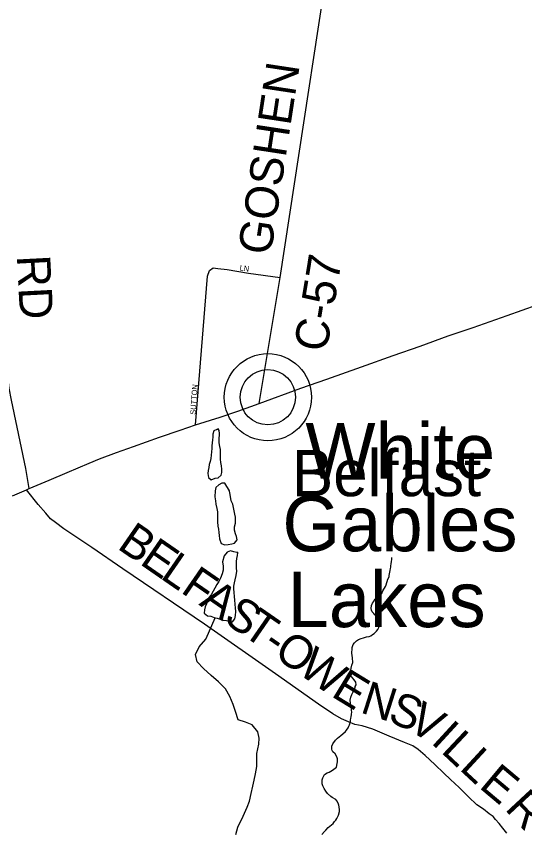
# Model space of a CAD drawing. Extents: x 1310247 to 1664935, y 235267 to 584339.
# Drawn here: x 1503159 to 1507738, y 428829 to 436178 of the extents above; entities that cross this region are included whole.
import ezdxf

# ---------------------------------------------------------------- set-up
doc = ezdxf.new("R2010")
doc.units = 0
for name, color, linetype in [('GM_X_County_Road', 7, 'Continuous'), ('GM_X_County_Road_Text', 7, 'Continuous'), ('GM_X_Minor_Lake', 7, 'Continuous'), ('GM_X_Minor_Lake_Text', 7, 'Continuous'), ('GM_X_Minor_River', 7, 'Continuous'), ('GM_X_State_Route', 7, 'Continuous'), ('GM_X_Township_Subdivision', 7, 'Continuous'), ('GM_X_Township_Subdivision_Text', 7, 'Continuous'), ('GM_X_Unincorporated', 7, 'Continuous'), ('GM_X_Unincorporated_Location', 7, 'Continuous'), ('GM_X_Unincorporated_Text', 7, 'Continuous')]:
    doc.layers.add(name, color=color, linetype=linetype)

msp = doc.modelspace()

# ---------------------------------------------------------------- linework, layer by layer
at = {"layer": 'GM_X_County_Road'}
for points in [[(1503275, 431926), (1503243.2, 432107), (1503115.5, 432723.4), (1503094.2, 432830.9), (1503079, 432967.5), (1503081.4, 433093.3), (1503070.2, 433347.6), (1503057, 433601.5), (1503057.4, 433787.5), (1503036.6, 434107.4), (1502993.4, 434657.6), (1502944, 435421.4), (1502901.9, 435893.3), (1502893.3, 436047.7), (1502882.5, 436127.5), (1502859.8, 436189.1), (1502829.6, 436236.6), (1502766.9, 436312.2), (1502636.3, 436478.5), (1502443, 436719.2), (1501668, 437709.7)], [(1505347.2, 432691.6), (1505535.3, 433825.5), (1506095.9, 437498.2), (1506100.5, 437527.8)], [(1507578.7, 428824.6), (1507540.5, 428870.1), (1507507.6, 428910.2), (1507476.7, 428948.5), (1507453, 428974), (1507419.3, 428999.5), (1507366.4, 429040.5), (1507308.1, 429079.7), (1507232.5, 429150.7), (1507148.7, 429235.4), (1507070.4, 429306.5), (1507009.3, 429363.9), (1506930.1, 429443.1), (1506841.7, 429523.3), (1506778.8, 429578.9), (1506729.6, 429609.9), (1506654.9, 429639.9), (1506516.5, 429698.2), (1506368.9, 429759.3), (1506273.2, 429790.2), (1506209.5, 429803), (1506150.2, 429826.7), (1506089.2, 429854.9), (1506009, 429898.6), (1505879.7, 429987), (1505492.5, 430258.5), (1504852.9, 430706.7), (1504117.6, 431203.9), (1503837.8, 431396.1), (1503585.2, 431565.1), (1503511.7, 431620.8), (1503465.9, 431655.6), (1503423.2, 431704.3), (1503355.6, 431783.8), (1503249.9, 431916)]]:
    msp.add_lwpolyline(points, dxfattribs=at)
at = {"layer": 'GM_X_Minor_Lake'}
for points in [[(1504965, 432457.4), (1504938.7, 432446), (1504929.9, 432416.2), (1504929.2, 432390.2), (1504924.5, 432364.3), (1504921.2, 432312.3), (1504920.5, 432286.3), (1504917.7, 432256.3), (1504913, 432228.4), (1504910.2, 432198.4), (1504905.5, 432170.5), (1504896.8, 432142.7), (1504892.1, 432116.8), (1504887.4, 432088.8), (1504884.6, 432060.9), (1504889.8, 432026.7), (1504915.3, 432006), (1504949.7, 432019.2), (1504975.9, 432022.5), (1505004.5, 432045.9), (1505011.2, 432071.7), (1505010, 432101.8), (1505006.7, 432129.9), (1505001.5, 432162.1), (1504998.2, 432190.2), (1504999, 432218.2), (1504997.8, 432252.3), (1504996.5, 432278.3), (1504991.2, 432304.5), (1504986, 432338.7), (1504984.7, 432366.8), (1504990.2, 432422.7), (1504986.9, 432450.8), (1504977.2, 432465.1)], [(1504965, 432457.4), (1504938.7, 432446), (1504929.9, 432416.2), (1504929.2, 432390.2), (1504924.5, 432364.3), (1504921.2, 432312.3), (1504920.5, 432286.3), (1504917.7, 432256.3), (1504913, 432228.4), (1504910.2, 432198.4), (1504905.5, 432170.5), (1504896.8, 432142.7), (1504892.1, 432116.8), (1504887.4, 432088.8), (1504884.6, 432060.9), (1504889.8, 432026.7), (1504915.3, 432006), (1504949.7, 432019.2), (1504975.9, 432022.5), (1505004.5, 432045.9), (1505011.2, 432071.7), (1505010, 432101.8), (1505006.7, 432129.9), (1505001.5, 432162.1), (1504998.2, 432190.2), (1504999, 432218.2), (1504997.8, 432252.3), (1504996.5, 432278.3), (1504991.2, 432304.5), (1504986, 432338.7), (1504984.7, 432366.8), (1504990.2, 432422.7), (1504986.9, 432450.8), (1504977.5, 432464.8)], [(1504977.5, 432464.8), (1504965, 432457.4)], [(1504965, 432457.4), (1504977.3, 432464.7)], [(1505036.8, 431975), (1505008.8, 431975.7), (1504982.3, 431960.3), (1504955.6, 431937), (1504948.8, 431905.1), (1504947.4, 431851), (1504952.5, 431814.9), (1504955.8, 431786.8), (1504964.8, 431748.5), (1504970, 431716.3), (1504971.3, 431688.2), (1504969.7, 431626.2), (1504974.7, 431588), (1504980, 431559.9), (1504983.3, 431531.8), (1504986.6, 431505.6), (1504989.8, 431473.5), (1505002.8, 431433.1), (1505036.6, 431420.3), (1505066.7, 431423.5), (1505098.9, 431428.7), (1505125.2, 431436.1), (1505148, 431465.5), (1505140.7, 431493.8), (1505133.3, 431520), (1505124.1, 431552.2), (1505124.9, 431582.3), (1505131.8, 431614.1), (1505134.4, 431640.1), (1505133.2, 431670.2), (1505127.9, 431696.3), (1505120.6, 431726.6), (1505115.4, 431756.7), (1505108.1, 431787), (1505094.9, 431817.3), (1505084.3, 431873.7), (1505079.1, 431903.8), (1505079.2, 431907.8)], [(1505036.8, 431975), (1505008.8, 431975.7), (1504982.3, 431960.3), (1504955.6, 431937), (1504948.8, 431905.1), (1504947.4, 431851), (1504952.5, 431814.9), (1504955.8, 431786.8), (1504964.8, 431748.5), (1504970, 431716.3), (1504971.3, 431688.2), (1504969.7, 431626.2), (1504974.7, 431588), (1504980, 431559.9), (1504983.3, 431531.8), (1504986.6, 431505.6), (1504989.8, 431473.5), (1505002.8, 431433.1), (1505036.6, 431420.3), (1505066.7, 431423.5), (1505098.9, 431428.7), (1505125.2, 431436.1), (1505148, 431465.5), (1505140.7, 431493.8), (1505133.3, 431520), (1505124.1, 431552.2), (1505124.9, 431582.3), (1505131.8, 431614.1), (1505134.4, 431640.1), (1505133.2, 431670.2), (1505127.9, 431696.3), (1505120.6, 431726.6), (1505115.4, 431756.7), (1505108.1, 431787), (1505094.9, 431817.3), (1505084.3, 431873.7), (1505079.1, 431903.8), (1505079.2, 431907.8)], [(1505079.2, 431907.8), (1505036.8, 431975)], [(1505079.2, 431907.8), (1505036.8, 431975), (1505036.8, 431975)], [(1505145, 431351.5), (1505117.1, 431358.2), (1505087.3, 431366.9), (1505058.9, 431353.6), (1505032, 431320.3), (1505016.6, 431266.6), (1505021.6, 431228.4), (1505020.7, 431192.4), (1505013.8, 431158.5), (1504998.8, 431120.8), (1504981.9, 431089.2), (1504965.2, 431061.6), (1504946.3, 431030), (1504931.6, 431004.4), (1504912.7, 430970.8), (1504892, 430945.3), (1504881.3, 430919.5), (1504870.5, 430889.8), (1504859.8, 430862), (1504855.1, 430836.1), (1504852.3, 430806.1), (1504881.8, 430781.3), (1504909.7, 430776.6), (1504939.5, 430765.9), (1504969.4, 430759.1), (1504995.2, 430750.5), (1505023.1, 430741.7), (1505053.1, 430739), (1505079, 430732.3), (1505106.9, 430727.6), (1505125.6, 430753.2), (1505132.5, 430785.1), (1505135.4, 430821), (1505134.2, 430853.1), (1505131, 430883.2), (1505128, 430925.3), (1505124.7, 430951.5), (1505121.8, 430993.6), (1505118.5, 431021.7), (1505119.2, 431047.7), (1505124, 431077.6), (1505130.7, 431105.5), (1505139.7, 431145.3), (1505144.7, 431183.3), (1505143.4, 431211.3), (1505142.3, 431243.4), (1505143, 431271.4), (1505145.7, 431297.4), (1505152.3, 431323.2), (1505155, 431349.2), (1505155.2, 431350.3)], [(1505145, 431351.5), (1505117.1, 431358.2), (1505087.3, 431366.9), (1505058.9, 431353.6), (1505032, 431320.3), (1505016.6, 431266.6), (1505021.6, 431228.4), (1505020.7, 431192.4), (1505013.8, 431158.5), (1504998.8, 431120.8), (1504981.9, 431089.2), (1504965.2, 431061.6), (1504946.3, 431030), (1504931.6, 431004.4), (1504912.7, 430970.8), (1504892, 430945.3), (1504881.3, 430919.5), (1504870.5, 430889.8), (1504859.8, 430862), (1504855.1, 430836.1), (1504852.3, 430806.1), (1504881.8, 430781.3), (1504909.7, 430776.6), (1504939.5, 430765.9), (1504969.4, 430759.1), (1504995.2, 430750.5), (1505023.1, 430741.7), (1505053.1, 430739), (1505079, 430732.3), (1505106.9, 430727.6), (1505125.6, 430753.2), (1505132.5, 430785.1), (1505135.4, 430821), (1505134.2, 430853.1), (1505131, 430883.2), (1505128, 430925.3), (1505124.7, 430951.5), (1505121.8, 430993.6), (1505118.5, 431021.7), (1505119.2, 431047.7), (1505124, 431077.6), (1505130.7, 431105.5), (1505139.7, 431145.3), (1505144.7, 431183.3), (1505143.4, 431211.3), (1505142.3, 431243.4), (1505143, 431271.4), (1505145.7, 431297.4), (1505152.3, 431323.2), (1505155, 431349.2), (1505155.4, 431352)], [(1505155.2, 431350.3), (1505145, 431351.5)], [(1505145, 431351.5), (1505157.3, 431350.1)]]:
    msp.add_lwpolyline(points, dxfattribs=at)
at = {"layer": 'GM_X_Minor_River'}
for points in [[(1506082.7, 429704.1), (1506099.1, 429717.7), (1506123.7, 429739.1), (1506134, 429750.8), (1506148.6, 429772.5), (1506153, 429788.4), (1506159.4, 429800.3), (1506168.1, 429830.1), (1506170.4, 429842), (1506172.9, 429860), (1506175.2, 429872), (1506177.7, 429891.9), (1506180.3, 429915.9), (1506178.6, 429928), (1506177.1, 429946), (1506169.9, 429980.3), (1506168.3, 429996.3), (1506166.9, 430020.4), (1506171.7, 430048.3), (1506180.3, 430074.1), (1506192.9, 430095.8), (1506201.5, 430117.6), (1506209.9, 430133.5), (1506212.2, 430145.4), (1506218.7, 430161.3), (1506217.2, 430183.3), (1506201.7, 430203.8), (1506186.1, 430222.2), (1506178.4, 430234.4), (1506172.7, 430246.6), (1506171, 430260.7), (1506171.8, 430290.7), (1506174.3, 430310.6), (1506181, 430336.5), (1506189.6, 430360.3), (1506189.9, 430372.3), (1506188.4, 430390.4), (1506186.8, 430406.5), (1506183.1, 430420.6), (1506181.8, 430448.6), (1506182.7, 430482.7), (1506185, 430496.6), (1506193.7, 430522.5), (1506206.2, 430538.2), (1506222.6, 430555.8), (1506241, 430567.3), (1506265.3, 430576.7), (1506285.5, 430582.1), (1506313.8, 430591.4), (1506337.9, 430594.8), (1506352.2, 430602.4), (1506368.5, 430612), (1506382.7, 430621.7), (1506403.3, 430643.2), (1506415.8, 430658.9), (1506424.2, 430674.7), (1506426.5, 430686.6), (1506427.2, 430712.6), (1506421.9, 430740.8), (1506420.2, 430752.9), (1506414.5, 430767), (1506402.8, 430779.4), (1506389, 430789.8), (1506379.3, 430802), (1506365.6, 430816.4), (1506358, 430830.6), (1506356.4, 430846.7), (1506357.1, 430874.7), (1506367.7, 430896.5), (1506376, 430908.3), (1506390.6, 430929.9), (1506402.8, 430937.6), (1506425.4, 430961.1), (1506441.7, 430970.6), (1506450, 430982.4), (1506460.7, 431006.2), (1506485.7, 431043.6), (1506490.2, 431061.5), (1506505.5, 431111.2), (1506516, 431132.9), (1506518.3, 431144.9), (1506523.1, 431174.8), (1506527.5, 431188.7), (1506529.9, 431206.7), (1506532.2, 431218.6), (1506532.5, 431230.6), (1506535.1, 431250.6), (1506539.6, 431270.5), (1506540, 431288.5), (1506542.5, 431306.5)], [(1505136.2, 428813.4), (1505155.5, 428879.2), (1505203.4, 428978.4), (1505239, 429057.8), (1505260.1, 429113.5), (1505273.4, 429181.3), (1505288.7, 429247.1), (1505301.7, 429302.9), (1505312.8, 429358.8), (1505326.1, 429424.6), (1505325.2, 429480.7), (1505326.4, 429542.7), (1505342, 429624.5), (1505347.1, 429678.5), (1505334.2, 429736.8), (1505283.4, 429799.8), (1505223.9, 429824.9), (1505156.3, 429844.2), (1505131.7, 429918.7), (1505111, 429983.2), (1505082.3, 430053.8), (1505041.7, 430124.6), (1504980.9, 430185.8), (1504914, 430245.1), (1504845.2, 430306.4), (1504786.3, 430365.6), (1504771.7, 430433.9), (1504807, 430503.3), (1504866.3, 430570.3), (1504889.4, 430623.9), (1504949.9, 430763.5)], [(1505909.6, 428811.3), (1505934.5, 428840.6), (1505946.8, 428852.3), (1505967.4, 428875.8), (1505981.8, 428887.5), (1506012.4, 428910.7), (1506025, 428930.4), (1506037.3, 428940.1), (1506045.7, 428955.9), (1506060.5, 428987.6), (1506069.3, 429019.4), (1506069.7, 429033.4), (1506068.4, 429061.5), (1506064.8, 429075.6), (1506059.2, 429093.8), (1506045.7, 429116.2), (1506036, 429128.5), (1506004.4, 429145.3), (1505992.5, 429153.6), (1505963.1, 429180.4), (1505945.7, 429202.9), (1505932.2, 429225.3), (1505920.8, 429249.6), (1505915.2, 429267.8), (1505914.2, 429305.9), (1505918.6, 429323.8), (1505935.4, 429351.4), (1505959.8, 429366.8), (1505976.1, 429374.4), (1506006.6, 429391.6), (1506018.8, 429399.3), (1506043.4, 429418.7), (1506050.2, 429450.6), (1506052.6, 429466.5), (1506051.3, 429494.6), (1506045.8, 429512.8), (1506032.4, 429537.2), (1506010.8, 429555.8), (1506003, 429568), (1505999.4, 429582.1), (1506002.1, 429608.1), (1506010.6, 429627.9), (1506033.5, 429661.3), (1506052, 429678.9), (1506082.7, 429704.1)]]:
    msp.add_lwpolyline(points, dxfattribs=at)
at = {"layer": 'GM_X_State_Route'}
for points in [[(1505347.2, 432691.6), (1505347.2, 432691.6), (1505722.6, 432831.8), (1505956.1, 432912.2), (1506267.2, 433021.2), (1506553.8, 433124), (1506797.1, 433210), (1507050.1, 433300.8), (1507273.8, 433376.3), (1507580, 433484), (1507851.2, 433580.5), (1508111.7, 433676.1), (1508326.2, 433750.7), (1508468.9, 433802.3), (1508640.8, 433865.9), (1508770.6, 433912.3), (1508927.7, 433968.9), (1509072.4, 434023.2), (1509208.1, 434074.8), (1509315.8, 434119.3), (1509375.3, 434141.3), (1509503.1, 434170), (1509609.7, 434132.3), (1509651, 434117.3)], [(1503123.9, 431862.4), (1503249.9, 431916), (1503275, 431926), (1503456, 432001.6), (1503618.1, 432070.2), (1503814.9, 432155.7), (1503908.4, 432193.7), (1504061.3, 432251.3), (1504214.2, 432306.3), (1504448.9, 432388.1), (1504634, 432453.2), (1504774, 432499.6), (1504993.9, 432570.5), (1505155.4, 432624.4), (1505347.2, 432691.6)]]:
    msp.add_lwpolyline(points, dxfattribs=at)
at = {"layer": 'GM_X_Township_Subdivision'}
msp.add_lwpolyline([(1504774, 432499.6), (1504880.2, 433838), (1504898.2, 433889.1), (1504932.7, 433912.6), (1504972.8, 433908.4), (1505058.5, 433898.8), (1505250.6, 433867), (1505535.3, 433825.5)], dxfattribs=at)
at = {"layer": 'GM_X_Unincorporated'}
for radius in [392.8, 249]:
    msp.add_circle((1505424.6, 432749), radius, dxfattribs=at)
at = {"layer": 'GM_X_Unincorporated_Location'}
msp.add_line((1505424.6, 432749), (1505424.6, 432749), dxfattribs=at)

# ---------------------------------------------------------------- texts
at = {"layer": 'GM_X_County_Road_Text'}
for s, rotation, p in [('GOSHEN', 81.31786, (1505449.9, 434019.2)), ('RD', 272.9603, (1503163.1, 434021.8)), ('C-57', 80.70609, (1505953.4, 433147.5)), ('B', 325.36705, (1504057.7, 431393)), ('E', 325.36611, (1504260.4, 431253)), ('L', 325.36883, (1504445.1, 431125.5)), ('F', 325.36375, (1504629.7, 430997.9)), ('A', 325.36537, (1504796.3, 430882.9)), ('S', 325.36734, (1505013.5, 430732.8)), ('T', 325.36611, (1505180, 430617.8)), ('-', 325.36163, (1505364.6, 430490.3)), ('O', 325.37056, (1505466, 430420.2)), ('W', 325.39844, (1505683.4, 430270.1)), ('E', 328.61077, (1505984.9, 430062.7)), ('N', 342.30392, (1506247.5, 429913.4)), ('S', 337.48211, (1506492.8, 429835.5)), ('V', 330.02152, (1506670.5, 429762.5)), ('I', 317.42386, (1506885.1, 429640.9)), ('L', 316.77004, (1506975.2, 429558.2)), ('L', 317.28213, (1507140.8, 429402.5)), ('E', 320.04398, (1507317.5, 429239.8)), ('R', 312.92692, (1507551.7, 429041.4))]:
    msp.add_text(s, height=300, rotation=rotation, dxfattribs=at).set_placement(p)
at = {"layer": 'GM_X_Minor_Lake_Text'}
for s, rotation, p in [('White', 359.99939, (1505763.1, 432015.7)), ('Gables', 359.99942, (1505555.5, 431362.1)), ('Lakes', 359.99943, (1505602.3, 430679.3))]:
    msp.add_text(s, height=499.99, rotation=rotation, dxfattribs=at).set_placement(p)
at = {"layer": 'GM_X_Township_Subdivision_Text'}
for s, rotation, p in [('LN', 351.03269, (1505167.6, 433891.8)), ('SUTTON', 85.84265, (1504774, 432589.6))]:
    msp.add_text(s, height=50, rotation=rotation, dxfattribs=at).set_placement(p)
at = {"layer": 'GM_X_Unincorporated_Text'}
msp.add_text('Belfast', height=417, rotation=0.00001, dxfattribs=at).set_placement((1505641.4, 431858.3))

doc.saveas('drawing.dxf')
